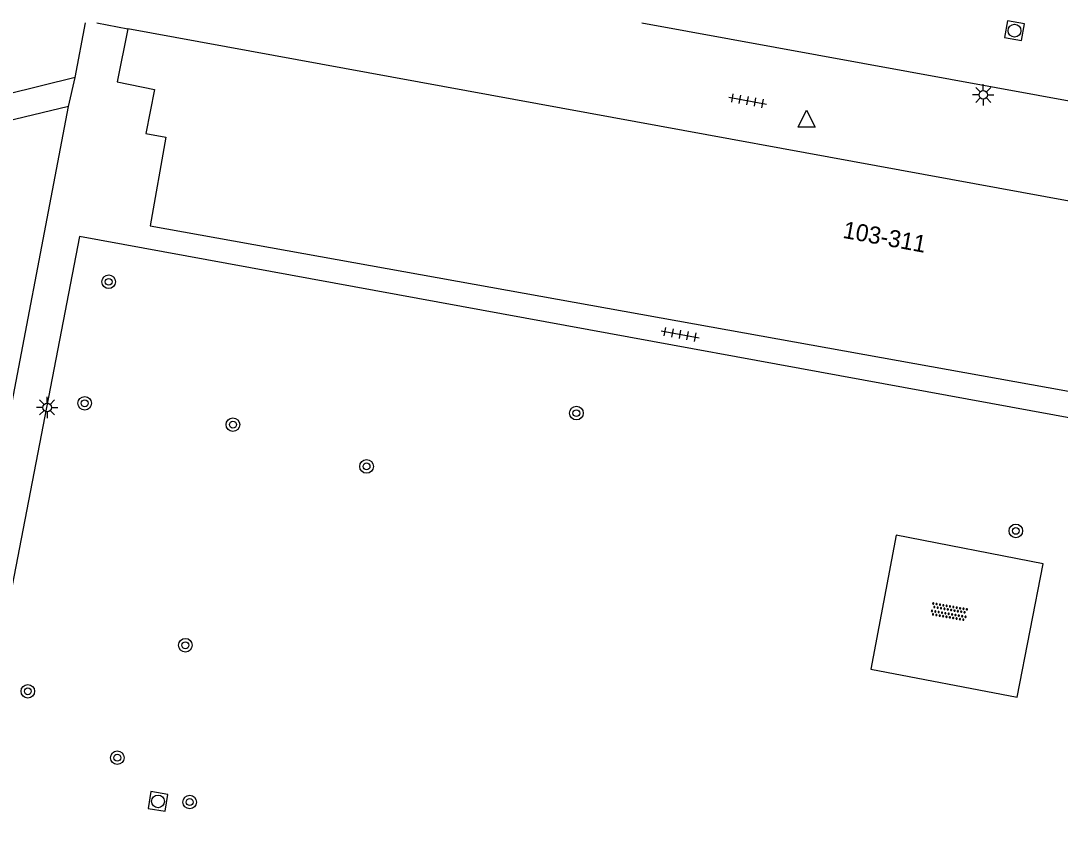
# Model space of a CAD drawing. Extents: x 132999 to 136000, y 398499 to 400501.
# Drawn here: x 133228.8 to 133289.7, y 400453 to 400500.1 of the extents above; entities that cross this region are included whole.
import ezdxf

# ---------------------------------------------------------------- set-up
doc = ezdxf.new("R2010")
doc.units = 0
for name, color, linetype in [('gg-anno-huisnummerreeks BGT', 7, 'Continuous'), ('gg-bbg-hoofdgebouw', 7, 'Continuous'), ('gg-knt-verharding', 7, 'Continuous'), ('gt-grn-weggrens', 7, 'Continuous'), ('gt-symb-boom', 7, 'Continuous'), ('gt-symb-lichtmast', 7, 'Continuous'), ('gt-symb-overige verharding', 7, 'Continuous'), ('gt-symb-rioolschacht', 7, 'Continuous'), ('gt-symb-tegel verharding', 7, 'Continuous'), ('gt-symb-waterafsluiter', 7, 'Continuous')]:
    doc.layers.add(name, color=color, linetype=linetype)

# ---------------------------------------------------------------- blocks, each defined once
blk = doc.blocks.new('gt0-OVH')
at = {"layer": 'gt-symb-overige verharding'}
for points in [[(-0.972, 0.298), (-0.967, 0.308), (-0.965, 0.319), (-0.966, 0.33), (-0.971, 0.34), (-0.978, 0.348), (-0.988, 0.353), (-0.999, 0.355), (-1.01, 0.354), (-1.02, 0.349), (-1.028, 0.342), (-1.033, 0.332), (-1.035, 0.321), (-1.034, 0.31), (-1.029, 0.3), (-1.022, 0.292), (-1.012, 0.287), (-1.001, 0.285), (-0.99, 0.286), (-0.98, 0.291)], [(-0.872, 0.106), (-0.867, 0.116), (-0.865, 0.126), (-0.866, 0.137), (-0.871, 0.147), (-0.878, 0.156), (-0.888, 0.161), (-0.899, 0.163), (-0.91, 0.162), (-0.92, 0.157), (-0.928, 0.15), (-0.933, 0.14), (-0.935, 0.129), (-0.934, 0.118), (-0.929, 0.108), (-0.922, 0.1), (-0.912, 0.095), (-0.901, 0.092), (-0.89, 0.094), (-0.88, 0.098)], [(-0.772, 0.298), (-0.767, 0.308), (-0.765, 0.319), (-0.766, 0.33), (-0.771, 0.34), (-0.778, 0.348), (-0.788, 0.353), (-0.799, 0.355), (-0.81, 0.354), (-0.82, 0.349), (-0.828, 0.342), (-0.833, 0.332), (-0.835, 0.321), (-0.834, 0.31), (-0.829, 0.3), (-0.822, 0.292), (-0.812, 0.287), (-0.801, 0.285), (-0.79, 0.286), (-0.78, 0.291)], [(-0.672, 0.106), (-0.667, 0.116), (-0.665, 0.126), (-0.666, 0.137), (-0.671, 0.147), (-0.678, 0.156), (-0.688, 0.161), (-0.699, 0.163), (-0.71, 0.162), (-0.72, 0.157), (-0.728, 0.15), (-0.733, 0.14), (-0.735, 0.129), (-0.734, 0.118), (-0.729, 0.108), (-0.722, 0.1), (-0.712, 0.095), (-0.701, 0.092), (-0.69, 0.094), (-0.68, 0.098)], [(-0.572, 0.298), (-0.567, 0.308), (-0.565, 0.319), (-0.566, 0.33), (-0.571, 0.34), (-0.578, 0.348), (-0.588, 0.353), (-0.599, 0.355), (-0.61, 0.354), (-0.62, 0.349), (-0.628, 0.342), (-0.633, 0.332), (-0.635, 0.321), (-0.634, 0.31), (-0.629, 0.3), (-0.622, 0.292), (-0.612, 0.287), (-0.601, 0.285), (-0.59, 0.286), (-0.58, 0.291)], [(-0.472, 0.106), (-0.467, 0.116), (-0.465, 0.126), (-0.466, 0.137), (-0.471, 0.147), (-0.478, 0.156), (-0.488, 0.161), (-0.499, 0.163), (-0.51, 0.162), (-0.52, 0.157), (-0.528, 0.15), (-0.533, 0.14), (-0.535, 0.129), (-0.534, 0.118), (-0.529, 0.108), (-0.522, 0.1), (-0.512, 0.095), (-0.501, 0.092), (-0.49, 0.094), (-0.48, 0.098)], [(-0.372, 0.298), (-0.367, 0.308), (-0.365, 0.319), (-0.366, 0.33), (-0.371, 0.34), (-0.378, 0.348), (-0.388, 0.353), (-0.399, 0.355), (-0.41, 0.354), (-0.42, 0.349), (-0.428, 0.342), (-0.433, 0.332), (-0.435, 0.321), (-0.434, 0.31), (-0.429, 0.3), (-0.422, 0.292), (-0.412, 0.287), (-0.401, 0.285), (-0.39, 0.286), (-0.38, 0.291)], [(-0.272, 0.106), (-0.267, 0.116), (-0.265, 0.126), (-0.266, 0.137), (-0.271, 0.147), (-0.278, 0.156), (-0.288, 0.161), (-0.299, 0.163), (-0.31, 0.162), (-0.32, 0.157), (-0.328, 0.15), (-0.333, 0.14), (-0.335, 0.129), (-0.334, 0.118), (-0.329, 0.108), (-0.322, 0.1), (-0.312, 0.095), (-0.301, 0.092), (-0.29, 0.094), (-0.28, 0.098)], [(-0.172, 0.298), (-0.167, 0.308), (-0.165, 0.319), (-0.166, 0.33), (-0.171, 0.34), (-0.178, 0.348), (-0.188, 0.353), (-0.199, 0.355), (-0.21, 0.354), (-0.22, 0.349), (-0.228, 0.342), (-0.233, 0.332), (-0.235, 0.321), (-0.234, 0.31), (-0.229, 0.3), (-0.222, 0.292), (-0.212, 0.287), (-0.201, 0.285), (-0.19, 0.286), (-0.18, 0.291)], [(-0.072, 0.106), (-0.067, 0.116), (-0.065, 0.126), (-0.066, 0.137), (-0.071, 0.147), (-0.078, 0.156), (-0.088, 0.161), (-0.099, 0.163), (-0.11, 0.162), (-0.12, 0.157), (-0.128, 0.15), (-0.133, 0.14), (-0.135, 0.129), (-0.134, 0.118), (-0.129, 0.108), (-0.122, 0.1), (-0.112, 0.095), (-0.101, 0.092), (-0.09, 0.094), (-0.08, 0.098)], [(0.028, 0.298), (0.033, 0.308), (0.035, 0.319), (0.034, 0.33), (0.029, 0.34), (0.022, 0.348), (0.012, 0.353), (0.001, 0.355), (-0.01, 0.354), (-0.02, 0.349), (-0.028, 0.342), (-0.033, 0.332), (-0.035, 0.321), (-0.034, 0.31), (-0.029, 0.3), (-0.022, 0.292), (-0.012, 0.287), (-0.001, 0.285), (0.01, 0.286), (0.02, 0.291)], [(0.128, 0.106), (0.133, 0.116), (0.135, 0.126), (0.134, 0.137), (0.129, 0.147), (0.122, 0.156), (0.112, 0.161), (0.101, 0.163), (0.09, 0.162), (0.08, 0.157), (0.072, 0.15), (0.067, 0.14), (0.065, 0.129), (0.066, 0.118), (0.071, 0.108), (0.078, 0.1), (0.088, 0.095), (0.099, 0.092), (0.11, 0.094), (0.12, 0.098)], [(0.228, 0.298), (0.233, 0.308), (0.235, 0.319), (0.234, 0.33), (0.229, 0.34), (0.222, 0.348), (0.212, 0.353), (0.201, 0.355), (0.19, 0.354), (0.18, 0.349), (0.172, 0.342), (0.167, 0.332), (0.165, 0.321), (0.166, 0.31), (0.171, 0.3), (0.178, 0.292), (0.188, 0.287), (0.199, 0.285), (0.21, 0.286), (0.22, 0.291)], [(0.328, 0.106), (0.333, 0.116), (0.335, 0.126), (0.334, 0.137), (0.329, 0.147), (0.322, 0.156), (0.312, 0.161), (0.301, 0.163), (0.29, 0.162), (0.28, 0.157), (0.272, 0.15), (0.267, 0.14), (0.265, 0.129), (0.266, 0.118), (0.271, 0.108), (0.278, 0.1), (0.288, 0.095), (0.299, 0.092), (0.31, 0.094), (0.32, 0.098)], [(0.428, 0.298), (0.433, 0.308), (0.435, 0.319), (0.434, 0.33), (0.429, 0.34), (0.422, 0.348), (0.412, 0.353), (0.401, 0.355), (0.39, 0.354), (0.38, 0.349), (0.372, 0.342), (0.367, 0.332), (0.365, 0.321), (0.366, 0.31), (0.371, 0.3), (0.378, 0.292), (0.388, 0.287), (0.399, 0.285), (0.41, 0.286), (0.42, 0.291)], [(0.528, 0.106), (0.533, 0.116), (0.535, 0.126), (0.534, 0.137), (0.529, 0.147), (0.522, 0.156), (0.512, 0.161), (0.501, 0.163), (0.49, 0.162), (0.48, 0.157), (0.472, 0.15), (0.467, 0.14), (0.465, 0.129), (0.466, 0.118), (0.471, 0.108), (0.478, 0.1), (0.488, 0.095), (0.499, 0.092), (0.51, 0.094), (0.52, 0.098)], [(0.628, 0.298), (0.633, 0.308), (0.635, 0.319), (0.634, 0.33), (0.629, 0.34), (0.622, 0.348), (0.612, 0.353), (0.601, 0.355), (0.59, 0.354), (0.58, 0.349), (0.572, 0.342), (0.567, 0.332), (0.565, 0.321), (0.566, 0.31), (0.571, 0.3), (0.578, 0.292), (0.588, 0.287), (0.599, 0.285), (0.61, 0.286), (0.62, 0.291)], [(0.728, 0.106), (0.733, 0.116), (0.735, 0.126), (0.734, 0.137), (0.729, 0.147), (0.722, 0.156), (0.712, 0.161), (0.701, 0.163), (0.69, 0.162), (0.68, 0.157), (0.672, 0.15), (0.667, 0.14), (0.665, 0.129), (0.666, 0.118), (0.671, 0.108), (0.678, 0.1), (0.688, 0.095), (0.699, 0.092), (0.71, 0.094), (0.72, 0.098)], [(0.828, 0.298), (0.833, 0.308), (0.835, 0.319), (0.834, 0.33), (0.829, 0.34), (0.822, 0.348), (0.812, 0.353), (0.801, 0.355), (0.79, 0.354), (0.78, 0.349), (0.772, 0.342), (0.767, 0.332), (0.765, 0.321), (0.766, 0.31), (0.771, 0.3), (0.778, 0.292), (0.788, 0.287), (0.799, 0.285), (0.81, 0.286), (0.82, 0.291)], [(0.928, 0.106), (0.933, 0.116), (0.935, 0.126), (0.934, 0.137), (0.929, 0.147), (0.922, 0.156), (0.912, 0.161), (0.901, 0.163), (0.89, 0.162), (0.88, 0.157), (0.872, 0.15), (0.867, 0.14), (0.865, 0.129), (0.866, 0.118), (0.871, 0.108), (0.878, 0.1), (0.888, 0.095), (0.899, 0.092), (0.91, 0.094), (0.92, 0.098)], [(1.028, 0.298), (1.033, 0.308), (1.035, 0.319), (1.034, 0.33), (1.029, 0.34), (1.022, 0.348), (1.012, 0.353), (1.001, 0.355), (0.99, 0.354), (0.98, 0.349), (0.972, 0.342), (0.967, 0.332), (0.965, 0.321), (0.966, 0.31), (0.971, 0.3), (0.978, 0.292), (0.988, 0.287), (0.999, 0.285), (1.01, 0.286), (1.02, 0.291)], [(-0.972, -0.142), (-0.967, -0.132), (-0.965, -0.121), (-0.966, -0.11), (-0.971, -0.1), (-0.978, -0.092), (-0.988, -0.087), (-0.999, -0.085), (-1.01, -0.086), (-1.02, -0.091), (-1.028, -0.098), (-1.033, -0.108), (-1.035, -0.119), (-1.034, -0.13), (-1.029, -0.14), (-1.022, -0.148), (-1.012, -0.153), (-1.001, -0.155), (-0.99, -0.154), (-0.98, -0.149)], [(-0.872, -0.334), (-0.867, -0.324), (-0.865, -0.314), (-0.866, -0.303), (-0.871, -0.293), (-0.878, -0.284), (-0.888, -0.279), (-0.899, -0.277), (-0.91, -0.278), (-0.92, -0.283), (-0.928, -0.29), (-0.933, -0.3), (-0.935, -0.311), (-0.934, -0.322), (-0.929, -0.332), (-0.922, -0.34), (-0.912, -0.345), (-0.901, -0.348), (-0.89, -0.346), (-0.88, -0.342)], [(-0.772, -0.142), (-0.767, -0.132), (-0.765, -0.121), (-0.766, -0.11), (-0.771, -0.1), (-0.778, -0.092), (-0.788, -0.087), (-0.799, -0.085), (-0.81, -0.086), (-0.82, -0.091), (-0.828, -0.098), (-0.833, -0.108), (-0.835, -0.119), (-0.834, -0.13), (-0.829, -0.14), (-0.822, -0.148), (-0.812, -0.153), (-0.801, -0.155), (-0.79, -0.154), (-0.78, -0.149)], [(-0.672, -0.334), (-0.667, -0.324), (-0.665, -0.314), (-0.666, -0.303), (-0.671, -0.293), (-0.678, -0.284), (-0.688, -0.279), (-0.699, -0.277), (-0.71, -0.278), (-0.72, -0.283), (-0.728, -0.29), (-0.733, -0.3), (-0.735, -0.311), (-0.734, -0.322), (-0.729, -0.332), (-0.722, -0.34), (-0.712, -0.345), (-0.701, -0.348), (-0.69, -0.346), (-0.68, -0.342)], [(-0.572, -0.142), (-0.567, -0.132), (-0.565, -0.121), (-0.566, -0.11), (-0.571, -0.1), (-0.578, -0.092), (-0.588, -0.087), (-0.599, -0.085), (-0.61, -0.086), (-0.62, -0.091), (-0.628, -0.098), (-0.633, -0.108), (-0.635, -0.119), (-0.634, -0.13), (-0.629, -0.14), (-0.622, -0.148), (-0.612, -0.153), (-0.601, -0.155), (-0.59, -0.154), (-0.58, -0.149)], [(-0.472, -0.334), (-0.467, -0.324), (-0.465, -0.314), (-0.466, -0.303), (-0.471, -0.293), (-0.478, -0.284), (-0.488, -0.279), (-0.499, -0.277), (-0.51, -0.278), (-0.52, -0.283), (-0.528, -0.29), (-0.533, -0.3), (-0.535, -0.311), (-0.534, -0.322), (-0.529, -0.332), (-0.522, -0.34), (-0.512, -0.345), (-0.501, -0.348), (-0.49, -0.346), (-0.48, -0.342)], [(-0.372, -0.142), (-0.367, -0.132), (-0.365, -0.121), (-0.366, -0.11), (-0.371, -0.1), (-0.378, -0.092), (-0.388, -0.087), (-0.399, -0.085), (-0.41, -0.086), (-0.42, -0.091), (-0.428, -0.098), (-0.433, -0.108), (-0.435, -0.119), (-0.434, -0.13), (-0.429, -0.14), (-0.422, -0.148), (-0.412, -0.153), (-0.401, -0.155), (-0.39, -0.154), (-0.38, -0.149)], [(-0.272, -0.334), (-0.267, -0.324), (-0.265, -0.314), (-0.266, -0.303), (-0.271, -0.293), (-0.278, -0.284), (-0.288, -0.279), (-0.299, -0.277), (-0.31, -0.278), (-0.32, -0.283), (-0.328, -0.29), (-0.333, -0.3), (-0.335, -0.311), (-0.334, -0.322), (-0.329, -0.332), (-0.322, -0.34), (-0.312, -0.345), (-0.301, -0.348), (-0.29, -0.346), (-0.28, -0.342)], [(-0.172, -0.142), (-0.167, -0.132), (-0.165, -0.121), (-0.166, -0.11), (-0.171, -0.1), (-0.178, -0.092), (-0.188, -0.087), (-0.199, -0.085), (-0.21, -0.086), (-0.22, -0.091), (-0.228, -0.098), (-0.233, -0.108), (-0.235, -0.119), (-0.234, -0.13), (-0.229, -0.14), (-0.222, -0.148), (-0.212, -0.153), (-0.201, -0.155), (-0.19, -0.154), (-0.18, -0.149)], [(-0.072, -0.334), (-0.067, -0.324), (-0.065, -0.314), (-0.066, -0.303), (-0.071, -0.293), (-0.078, -0.284), (-0.088, -0.279), (-0.099, -0.277), (-0.11, -0.278), (-0.12, -0.283), (-0.128, -0.29), (-0.133, -0.3), (-0.135, -0.311), (-0.134, -0.322), (-0.129, -0.332), (-0.122, -0.34), (-0.112, -0.345), (-0.101, -0.348), (-0.09, -0.346), (-0.08, -0.342)], [(0.028, -0.142), (0.033, -0.132), (0.035, -0.121), (0.034, -0.11), (0.029, -0.1), (0.022, -0.092), (0.012, -0.087), (0.001, -0.085), (-0.01, -0.086), (-0.02, -0.091), (-0.028, -0.098), (-0.033, -0.108), (-0.035, -0.119), (-0.034, -0.13), (-0.029, -0.14), (-0.022, -0.148), (-0.012, -0.153), (-0.001, -0.155), (0.01, -0.154), (0.02, -0.149)], [(0.128, -0.334), (0.133, -0.324), (0.135, -0.314), (0.134, -0.303), (0.129, -0.293), (0.122, -0.284), (0.112, -0.279), (0.101, -0.277), (0.09, -0.278), (0.08, -0.283), (0.072, -0.29), (0.067, -0.3), (0.065, -0.311), (0.066, -0.322), (0.071, -0.332), (0.078, -0.34), (0.088, -0.345), (0.099, -0.348), (0.11, -0.346), (0.12, -0.342)], [(0.228, -0.142), (0.233, -0.132), (0.235, -0.121), (0.234, -0.11), (0.229, -0.1), (0.222, -0.092), (0.212, -0.087), (0.201, -0.085), (0.19, -0.086), (0.18, -0.091), (0.172, -0.098), (0.167, -0.108), (0.165, -0.119), (0.166, -0.13), (0.171, -0.14), (0.178, -0.148), (0.188, -0.153), (0.199, -0.155), (0.21, -0.154), (0.22, -0.149)], [(0.328, -0.334), (0.333, -0.324), (0.335, -0.314), (0.334, -0.303), (0.329, -0.293), (0.322, -0.284), (0.312, -0.279), (0.301, -0.277), (0.29, -0.278), (0.28, -0.283), (0.272, -0.29), (0.267, -0.3), (0.265, -0.311), (0.266, -0.322), (0.271, -0.332), (0.278, -0.34), (0.288, -0.345), (0.299, -0.348), (0.31, -0.346), (0.32, -0.342)], [(0.428, -0.142), (0.433, -0.132), (0.435, -0.121), (0.434, -0.11), (0.429, -0.1), (0.422, -0.092), (0.412, -0.087), (0.401, -0.085), (0.39, -0.086), (0.38, -0.091), (0.372, -0.098), (0.367, -0.108), (0.365, -0.119), (0.366, -0.13), (0.371, -0.14), (0.378, -0.148), (0.388, -0.153), (0.399, -0.155), (0.41, -0.154), (0.42, -0.149)], [(0.528, -0.334), (0.533, -0.324), (0.535, -0.314), (0.534, -0.303), (0.529, -0.293), (0.522, -0.284), (0.512, -0.279), (0.501, -0.277), (0.49, -0.278), (0.48, -0.283), (0.472, -0.29), (0.467, -0.3), (0.465, -0.311), (0.466, -0.322), (0.471, -0.332), (0.478, -0.34), (0.488, -0.345), (0.499, -0.348), (0.51, -0.346), (0.52, -0.342)], [(0.628, -0.142), (0.633, -0.132), (0.635, -0.121), (0.634, -0.11), (0.629, -0.1), (0.622, -0.092), (0.612, -0.087), (0.601, -0.085), (0.59, -0.086), (0.58, -0.091), (0.572, -0.098), (0.567, -0.108), (0.565, -0.119), (0.566, -0.13), (0.571, -0.14), (0.578, -0.148), (0.588, -0.153), (0.599, -0.155), (0.61, -0.154), (0.62, -0.149)], [(0.728, -0.334), (0.733, -0.324), (0.735, -0.314), (0.734, -0.303), (0.729, -0.293), (0.722, -0.284), (0.712, -0.279), (0.701, -0.277), (0.69, -0.278), (0.68, -0.283), (0.672, -0.29), (0.667, -0.3), (0.665, -0.311), (0.666, -0.322), (0.671, -0.332), (0.678, -0.34), (0.688, -0.345), (0.699, -0.348), (0.71, -0.346), (0.72, -0.342)], [(0.828, -0.142), (0.833, -0.132), (0.835, -0.121), (0.834, -0.11), (0.829, -0.1), (0.822, -0.092), (0.812, -0.087), (0.801, -0.085), (0.79, -0.086), (0.78, -0.091), (0.772, -0.098), (0.767, -0.108), (0.765, -0.119), (0.766, -0.13), (0.771, -0.14), (0.778, -0.148), (0.788, -0.153), (0.799, -0.155), (0.81, -0.154), (0.82, -0.149)], [(0.928, -0.334), (0.933, -0.324), (0.935, -0.314), (0.934, -0.303), (0.929, -0.293), (0.922, -0.284), (0.912, -0.279), (0.901, -0.277), (0.89, -0.278), (0.88, -0.283), (0.872, -0.29), (0.867, -0.3), (0.865, -0.311), (0.866, -0.322), (0.871, -0.332), (0.878, -0.34), (0.888, -0.345), (0.899, -0.348), (0.91, -0.346), (0.92, -0.342)], [(1.028, -0.142), (1.033, -0.132), (1.035, -0.121), (1.034, -0.11), (1.029, -0.1), (1.022, -0.092), (1.012, -0.087), (1.001, -0.085), (0.99, -0.086), (0.98, -0.091), (0.972, -0.098), (0.967, -0.108), (0.965, -0.119), (0.966, -0.13), (0.971, -0.14), (0.978, -0.148), (0.988, -0.153), (0.999, -0.155), (1.01, -0.154), (1.02, -0.149)]]:
    blk.add_lwpolyline(points, close=True, dxfattribs=at)
blk = doc.blocks.new('gt0-BOOM')
at = {"layer": 'gt-symb-boom'}
for radius in [0.4, 0.2]:
    blk.add_circle((0, 0), radius, dxfattribs=at)
blk = doc.blocks.new('gt0-LMAST')
at = {"layer": 'gt-symb-lichtmast'}
for p, q in [((-0.005, 0.246), (-0.005, 0.621)), ((-0.182, 0.173), (-0.447, 0.438)), ((0.172, 0.173), (0.437, 0.438)), ((-0.255, -0.004), (-0.63, -0.004)), ((-0.182, -0.181), (-0.447, -0.446)), ((-0.005, -0.254), (-0.005, -0.629)), ((0.437, -0.446), (0.172, -0.181)), ((0.245, -0.004), (0.62, -0.004))]:
    blk.add_line(p, q, dxfattribs=at)
blk.add_circle((-0.005, -0.004), 0.25, dxfattribs=at)
blk = doc.blocks.new('gt0-RS')
at = {"layer": 'gt-symb-rioolschacht'}
blk.add_lwpolyline([(-0.5, -0.5), (0.5, -0.5), (0.5, 0.5), (-0.5, 0.5)], close=True, dxfattribs=at)
blk.add_circle((0, 0), 0.375, dxfattribs=at)
blk = doc.blocks.new('gt0-TEG1')
at = {"layer": 'gt-symb-tegel verharding'}
for p, q in [((-1.125, 0), (1.125, 0)), ((-0.9, -0.25), (-0.9, 0.25)), ((-0.45, -0.25), (-0.45, 0.25)), ((0, -0.25), (0, 0.25)), ((0.45, -0.25), (0.45, 0.25)), ((0.9, -0.25), (0.9, 0.25))]:
    blk.add_line(p, q, dxfattribs=at)
blk = doc.blocks.new('gt0-WAFSL')
at = {"layer": 'gt-symb-waterafsluiter'}
for p, q in [((-0.5, -0.333), (0, 0.667)), ((0, 0.667), (0.5, -0.333)), ((0.5, -0.333), (-0.5, -0.333))]:
    blk.add_line(p, q, dxfattribs=at)

msp = doc.modelspace()

# ---------------------------------------------------------------- linework, layer by layer
at = {"layer": 'gg-bbg-hoofdgebouw'}
for points in [[(133235.08, 400499.65), (133234.46, 400496.53), (133236.65, 400496.1), (133236.14, 400493.51), (133237.32, 400493.3), (133236.39, 400488.1), (133307.06, 400475.39), (133307.54, 400478.05), (133313.44, 400476.99), (133302.01, 400415.09), (133307.17, 400414.14), (133306.94, 400413.05), (133309.57, 400412.6), (133309.11, 400410.21)], [(133321.16, 400487.85), (133309.41, 400489.98), (133308.73, 400486.16), (133235.08, 400499.65)]]:
    msp.add_lwpolyline(points, dxfattribs=at)
at = {"layer": 'gg-knt-verharding'}
for p, q in [((133231.99, 400496.79), (133232.61, 400500)), ((133265.227, 400500), (133309.703, 400491.877)), ((133231.99, 400496.79), (133227.963, 400495.8)), ((133231.61, 400495.1), (133231.99, 400496.79)), ((133225.408, 400462.655), (133231.61, 400495.1)), ((133231.61, 400495.1), (133227.439, 400494.089))]:
    msp.add_line(p, q, dxfattribs=at)
for points in [[(133307.69, 400410.45), (133299.91, 400411.82), (133310.76, 400471.12), (133306.33, 400471.87), (133306.69, 400473.84), (133232.25, 400487.48), (133225.087, 400450.432)], [(133278.641, 400462.136), (133287.226, 400460.479), (133288.749, 400468.306), (133280.134, 400469.973), (133278.641, 400462.136)]]:
    msp.add_lwpolyline(points, dxfattribs=at)
at = {"layer": 'gt-grn-weggrens'}
msp.add_line((133233.27, 400500), (133235.08, 400499.65), dxfattribs=at)

# ---------------------------------------------------------------- block references
at = {"layer": 'gt-symb-boom'}
for p in [(133233.962, 400484.822), (133232.557, 400477.704), (133261.382, 400477.127), (133241.248, 400476.453), (133249.082, 400474.008), (133287.145, 400470.23), (133238.457, 400463.527), (133229.223, 400460.83), (133234.468, 400456.941), (133238.712, 400454.343)]:
    msp.add_blockref('gt0-BOOM', p, dxfattribs=at)
at = {"layer": 'gt-symb-lichtmast'}
for p in [(133285.244, 400495.779), (133230.356, 400477.467)]:
    msp.add_blockref('gt0-LMAST', p, dxfattribs=at)
at = {"layer": 'gt-symb-overige verharding', "rotation": -9.96151659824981}
msp.add_blockref('gt0-OVH', (133283.232, 400465.487), dxfattribs=at)
at = {"layer": 'gt-symb-rioolschacht'}
for p, rotation in [((133287.068, 400499.534), 169.69002960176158), ((133236.855, 400454.379), -9.094804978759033)]:
    msp.add_blockref('gt0-RS', p, dxfattribs=dict(at, rotation=rotation))
at = {"layer": 'gt-symb-tegel verharding'}
for p, rotation in [((133271.419, 400495.433), -10.366322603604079), ((133267.465, 400481.743), -10.366322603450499)]:
    msp.add_blockref('gt0-TEG1', p, dxfattribs=dict(at, rotation=rotation))
at = {"layer": 'gt-symb-waterafsluiter'}
msp.add_blockref('gt0-WAFSL', (133274.878, 400494.221), dxfattribs=at)

# ---------------------------------------------------------------- texts
at = {"layer": 'gg-anno-huisnummerreeks BGT'}
msp.add_text('103-311', height=1, rotation=349.6, dxfattribs=at).set_placement((133276.955, 400487.406))

doc.saveas('drawing.dxf')
